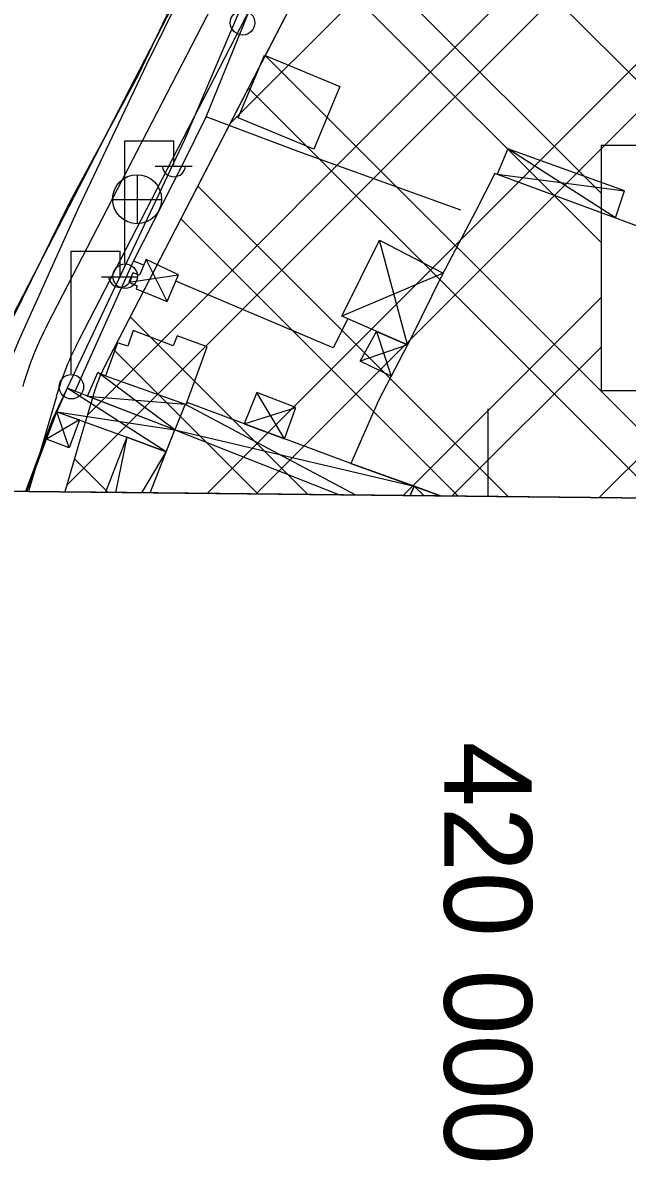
# Model space of a CAD drawing. Extents: x 417995 to 421451, y 4454518 to 4458015.
# Drawn here: x 419933.6 to 420019.9, y 4454918 to 4455080.4 of the extents above; entities that cross this region are included whole.
import ezdxf

# ---------------------------------------------------------------- set-up
doc = ezdxf.new("R2010")
doc.units = 0
for name, color, linetype in [('ADAKENARI', 7, 'Continuous'), ('B_Fabrika', 7, 'Continuous'), ('B_Kapi', 7, 'Continuous'), ('B_Sundurma', 7, 'Continuous'), ('B_Ticari', 7, 'Continuous'), ('KALDIRIM_FAT', 7, 'Continuous'), ('P_Grid', 7, 'Continuous'), ('PAFTALAMA', 7, 'Continuous'), ('PL_AYA_PARK_DINLENME', 7, 'Continuous'), ('PL_K_DEPOLAMA', 7, 'Continuous'), ('S_Elektrik_Diregi', 7, 'Continuous'), ('S_Rogar_Kapagi', 7, 'Continuous'), ('SEMBOL_FAT', 7, 'Continuous'), ('Sinir_Duvar_tek_tarafa_ait', 7, 'Continuous'), ('Sinir_Tel_bir_taraf', 7, 'Continuous'), ('TRFAT_DEPOLAMA', 7, 'Continuous'), ('TRFAT_PARKALANI', 7, 'Continuous'), ('Y_Lejant', 7, 'Continuous'), ('Yol_Sose', 7, 'Continuous')]:
    doc.layers.add(name, color=color, linetype=linetype)

msp = doc.modelspace()

# ---------------------------------------------------------------- linework, layer by layer
at = {"layer": 'ADAKENARI'}
for p, q in [((419968.89, 4455109.78), (419932.03, 4455038.44)), ((419980.79, 4455100.13), (419945.05, 4455030.94)), ((419944.59, 4455029.92), (419944.36, 4455029.37)), ((419944.84, 4455030.47), (419944.59, 4455029.92)), ((419945.05, 4455030.94), (419944.84, 4455030.47)), ((419943.94, 4455028.24), (419943.75, 4455027.67)), ((419944.15, 4455028.81), (419943.94, 4455028.24)), ((419944.36, 4455029.37), (419944.15, 4455028.81)), ((419943.55, 4455027.01), (419941.87, 4455021.27)), ((419943.75, 4455027.67), (419943.55, 4455027.01)), ((419941.87, 4455021.27), (419939.58, 4455013.42))]:
    msp.add_line(p, q, dxfattribs=at)
at = {"layer": 'B_Fabrika'}
msp.add_lwpolyline([(420021.97, 4455012.55), (420022.04, 4455012.7), (420022.04, 4455012.7), (420026.52, 4455021.47), (420026.52, 4455021.47), (420031.2, 4455030.39), (420031.2, 4455030.39), (420035.57, 4455039.31), (420035.57, 4455039.31), (420038.49, 4455045.01), (420000.99, 4455058.88), (419998.2, 4455053.47), (419998.2, 4455053.47), (419993.4, 4455044.31), (419993.4, 4455044.31), (419989.03, 4455035.42), (419989.03, 4455035.42), (419984.36, 4455026.47), (419984.36, 4455026.47), (419980.4, 4455017.48), (419993.23, 4455012.86)], dxfattribs=at)
at = {"layer": 'B_Kapi'}
msp.add_lwpolyline([(419956.48, 4455060.28), (419959.75, 4455066.97)], dxfattribs=at)
at = {"layer": 'B_Sundurma'}
for p, q in [((420018.19, 4455052.52), (420002.83, 4455062.4)), ((420001.29, 4455058.77), (420019.49, 4455056.38)), ((419988.49, 4455034.39), (419984.51, 4455049.37)), ((419954.17, 4455040.58), (419951.17, 4455046.58)), ((419948.7, 4455043.38), (419955.8, 4455044.41)), ((419993.57, 4455044.64), (419979.13, 4455038.5)), ((419984.06, 4455036.34), (419986.18, 4455029.96)), ((419988.49, 4455034.39), (419981.75, 4455032.1)), ((419955.28, 4455022.28), (419944.27, 4455030.47)), ((419954.04, 4455019.13), (419939.91, 4455028.22)), ((419942.82, 4455027.1), (419956.76, 4455025.94)), ((419970.95, 4455021), (419966.98, 4455027.63)), ((419940.21, 4455019.73), (419938.41, 4455024.86)), ((419938.41, 4455024.86), (419955.28, 4455022.28)), ((419956.76, 4455025.94), (419981.07, 4455012.99)), ((419965.19, 4455023.13), (419972.57, 4455025.46)), ((419941.66, 4455023.69), (419936.94, 4455020.94)), ((419955.28, 4455022.28), (419989.44, 4455014.23)), ((419948.44, 4455021.24), (419946.79, 4455013.35)), ((419950.56, 4455013.31), (419954.04, 4455019.13)), ((419990.87, 4455012.88), (419989.44, 4455014.23))]:
    msp.add_line(p, q, dxfattribs=at)
for points in [[(420001.29, 4455058.77), (420018.19, 4455052.52), (420019.49, 4455056.38), (420002.83, 4455062.4)], [(419993.57, 4455044.64), (419993.4, 4455044.31), (419989.03, 4455035.42), (419988.49, 4455034.39), (419979.13, 4455038.5), (419984.51, 4455049.37)], [(419948.7, 4455043.38), (419949.92, 4455042.84), (419949.76, 4455042.43), (419954.17, 4455040.58), (419955.8, 4455044.41), (419951.17, 4455046.58), (419950.22, 4455044.35), (419949.3, 4455044.69)], [(419984.06, 4455036.34), (419988.49, 4455034.39), (419986.18, 4455029.96), (419981.75, 4455032.1)], [(419955.28, 4455022.28), (419942.82, 4455027.1), (419944.27, 4455030.47), (419945.37, 4455030.01), (419956.76, 4455025.94)], [(419938.41, 4455024.86), (419948.44, 4455021.24), (419954.04, 4455019.13), (419955.28, 4455022.28), (419939.91, 4455028.22)], [(419965.19, 4455023.13), (419970.95, 4455021), (419972.57, 4455025.46), (419966.98, 4455027.63)], [(419941.66, 4455023.69), (419940.21, 4455019.73), (419936.94, 4455020.94), (419938.41, 4455024.86)]]:
    msp.add_lwpolyline(points, close=True, dxfattribs=at)
for points in [[(419988.88, 4455012.9), (419989.44, 4455014.23), (419980.4, 4455017.48), (419957.02, 4455026.17), (419956.91, 4455025.88), (419956.76, 4455025.94), (419955.28, 4455022.28), (419978.77, 4455013.01)], [(419951.75, 4455013.3), (419954.04, 4455019.13), (419948.44, 4455021.24), (419945.38, 4455013.36)], [(419993.23, 4455012.86), (419989.44, 4455014.23), (419988.88, 4455012.9)]]:
    msp.add_lwpolyline(points, dxfattribs=at)
at = {"layer": 'B_Ticari'}
for points in [[(419968.06, 4455075.76), (419978.84, 4455071.27), (419975.12, 4455062.33), (419964.33, 4455066.83)], [(419945.37, 4455030.01), (419956.91, 4455025.88), (419959.87, 4455034.14), (419955.61, 4455035.7), (419955.03, 4455034.29), (419949.32, 4455036.44), (419948.56, 4455034.23), (419947.08, 4455034.69)]]:
    msp.add_lwpolyline(points, close=True, dxfattribs=at)
msp.add_lwpolyline([(419951.75, 4455013.3), (419955.28, 4455022.28), (419978.77, 4455013.01)], dxfattribs=at)
at = {"layer": 'KALDIRIM_FAT'}
for p, q in [((419968.81, 4455098.71), (419937.11, 4455037.35)), ((419973.25, 4455096.42), (419941.56, 4455035.06)), ((419938.36, 4455027.06), (419934.39, 4455013.48))]:
    msp.add_line(p, q, dxfattribs=at)
for radius in [49.86, 44.86]:
    msp.add_arc((419981.41, 4455014.48), radius, 152.6835, 163.7005, dxfattribs=at)
at = {"layer": 'P_Grid'}
msp.add_line((420000, 4455012.79), (420000, 4455025.29), dxfattribs=at)
at = {"layer": 'PAFTALAMA'}
msp.add_line((419138.44, 4455021.89), (421266.41, 4454999.4), dxfattribs=at)
at = {"layer": 'PL_AYA_PARK_DINLENME'}
msp.add_lwpolyline([(419931.39, 4455154.69), (419971.34, 4455111.77), (419968.89, 4455109.78), (419932.03, 4455038.44)], dxfattribs=at)
at = {"layer": 'PL_K_DEPOLAMA'}
for p, q in [((419939.58, 4455013.42), (420112.8, 4455011.59)), ((420112.8, 4455011.59), (419939.58, 4455013.42))]:
    msp.add_line(p, q, dxfattribs=at)
msp.add_lwpolyline([(419980.79, 4455100.13), (419945.05, 4455030.94), (419944.84, 4455030.47), (419944.59, 4455029.92), (419944.36, 4455029.37), (419944.15, 4455028.81), (419943.94, 4455028.24), (419943.75, 4455027.67), (419943.55, 4455027.01), (419941.87, 4455021.27), (419939.58, 4455013.42)], dxfattribs=at)
at = {"layer": 'S_Elektrik_Diregi'}
for p, q in [((419948.14, 4455046.05), (419948.14, 4455063.55)), ((419948.14, 4455063.55), (419955.14, 4455063.55)), ((419955.14, 4455060.05), (419955.14, 4455063.55)), ((419952.48, 4455059.91), (419957.73, 4455059.91)), ((419940.46, 4455030.27), (419940.46, 4455047.77)), ((419940.46, 4455047.77), (419947.46, 4455047.77)), ((419947.46, 4455044.27), (419947.46, 4455047.77)), ((419944.8, 4455044.13), (419950.05, 4455044.13))]:
    msp.add_line(p, q, dxfattribs=at)
for centre in [(419964.95, 4455080.39), (419948.18, 4455044.21), (419940.5, 4455028.44)]:
    msp.add_circle(centre, 1.75, dxfattribs=at)
for centre in [(419955.14, 4455060.06), (419947.46, 4455044.29)]:
    msp.add_arc(centre, 1.66, 184.8384, 355.1464, dxfattribs=at)
at = {"layer": 'S_Rogar_Kapagi'}
for p, q in [((419949.94, 4455051.67), (419949.94, 4455058.67)), ((419946.37, 4455055.14), (419953.37, 4455055.14))]:
    msp.add_line(p, q, dxfattribs=at)
msp.add_circle((419949.88, 4455055.2), 3.5, dxfattribs=at)
at = {"layer": 'SEMBOL_FAT'}
for p, q in [((420016.14, 4455062.9), (420016.14, 4455027.9)), ((420016.14, 4455062.9), (420051.14, 4455062.9)), ((420016.14, 4455027.9), (420051.14, 4455027.9))]:
    msp.add_line(p, q, dxfattribs=at)
at = {"layer": 'Sinir_Duvar_tek_tarafa_ait'}
for points in [[(419972.9, 4455062.02), (419959.75, 4455066.97)], [(419996.1, 4455053.66), (419972.9, 4455062.02)], [(419934.16, 4455013.48), (419936.94, 4455020.94)]]:
    msp.add_lwpolyline(points, dxfattribs=at)
at = {"layer": 'Sinir_Tel_bir_taraf'}
for points in [[(419983.6, 4455122.48), (419977.73, 4455117.64), (419972.53, 4455113.02), (419969.06, 4455109.24), (419965.5, 4455104.44), (419957.45, 4455088.53), (419950.08, 4455072.99), (419940.19, 4455054.62), (419930.83, 4455035.55), (419924.13, 4455019.95), (419922.03, 4455013.61)], [(419959.75, 4455066.97), (419965.89, 4455082.04)], [(419950.84, 4455045.8), (419949.37, 4455046.36), (419956.48, 4455060.28)], [(419941.03, 4455027.79), (419949.37, 4455046.36)], [(419979.98, 4455038.13), (419977.9, 4455033.99), (419955.41, 4455043.49)]]:
    msp.add_lwpolyline(points, dxfattribs=at)
at = {"layer": 'TRFAT_DEPOLAMA'}
for p, q in [((419963.15, 4455065.96), (420094.58, 4455197.39)), ((419942.79, 4455024.39), (420112.57, 4455194.18)), ((419939.86, 4455014.4), (420118.57, 4455193.11)), ((419959.89, 4455013.21), (420131.72, 4455185.04)), ((419966.89, 4455013.14), (420133.89, 4455180.14)), ((419987.67, 4455105.75), (420030.51, 4455062.9)), ((419977.82, 4455094.38), (420016.14, 4455056.07)), ((419975.42, 4455089.72), (420016.14, 4455049)), ((419968.19, 4455075.73), (420031.47, 4455012.45)), ((419965.78, 4455071.07), (420024.32, 4455012.53)), ((419958.56, 4455057.08), (420002.88, 4455012.76)), ((419956.15, 4455052.42), (419995.73, 4455012.83)), ((419987.88, 4455012.91), (420016.14, 4455041.17)), ((419948.92, 4455038.43), (419974.29, 4455013.06)), ((419946.52, 4455033.77), (419967.15, 4455013.13)), ((419994.88, 4455012.84), (420016.14, 4455034.1)), ((420015.87, 4455012.62), (420031.15, 4455027.9)), ((419940.95, 4455018.12), (419945.71, 4455013.36))]:
    msp.add_line(p, q, dxfattribs=at)
at = {"layer": 'TRFAT_PARKALANI'}
for p, q in [((419943.18, 4455077.7), (419943.18, 4455077.7)), ((419937.45, 4455067.1), (419937.45, 4455067.1)), ((419935.07, 4455066.11), (419935.07, 4455066.11)), ((419934.85, 4455052.33), (419934.85, 4455052.33)), ((419933.62, 4455045.55), (419933.62, 4455045.55))]:
    msp.add_line(p, q, dxfattribs=at)
at = {"layer": 'Y_Lejant'}
msp.add_lwpolyline([(419168.18, 4457798.01), (421295.36, 4457775.52), (421266.41, 4454999.4), (419138.44, 4455021.89)], close=True, dxfattribs=at)
at = {"layer": 'Yol_Sose'}
for points in [[(419924.09, 4455013.59), (419924.62, 4455015.15), (419933.09, 4455035.24), (419941.47, 4455053.83), (419951.28, 4455074.47), (419958.7, 4455089.53), (419963.56, 4455098.12), (419968.23, 4455104.95), (419973.49, 4455111.01), (419980.03, 4455117.29), (419984.68, 4455121.21), (419986.27, 4455122.45)], [(419999.51, 4455122.31), (419989.48, 4455114.04), (419978.55, 4455103.71), (419976.61, 4455101.34), (419966.53, 4455086.87), (419956.67, 4455063.7), (419937.82, 4455023.79), (419933.93, 4455013.48)]]:
    msp.add_lwpolyline(points, dxfattribs=at)

# ---------------------------------------------------------------- texts
at = {"layer": 'P_Grid'}
msp.add_text('420 000', height=12.5, rotation=270, dxfattribs=at).set_placement((419993.75, 4454977.79))

doc.saveas('drawing.dxf')
